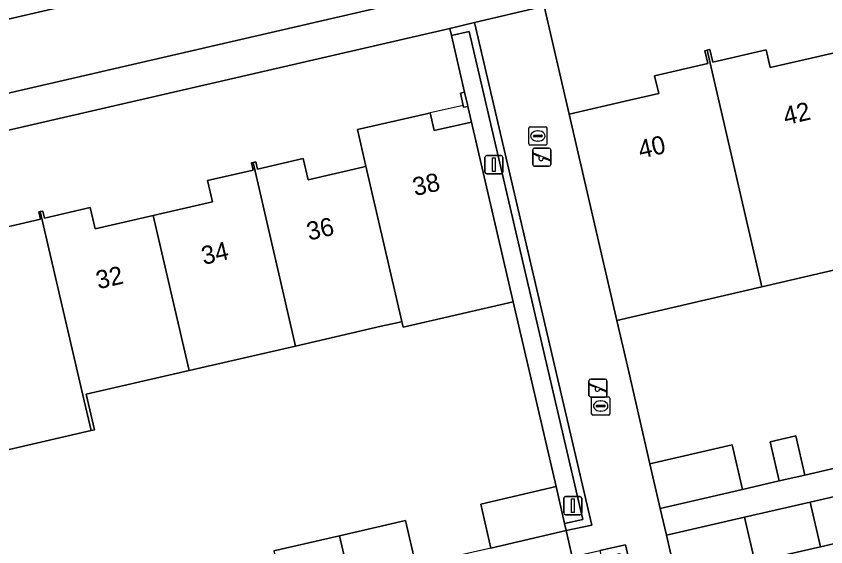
# Model space of a CAD drawing. Extents: x 156412 to 157779, y 382335 to 383768.
# Drawn here: x 156686.48 to 156731.01, y 383406.35 to 383435.53 of the extents above; entities that cross this region are included whole.
import ezdxf

# ---------------------------------------------------------------- set-up
doc = ezdxf.new("R2010")
doc.units = 0
for name, color, linetype in [('IMGEO_Erf', 7, 'Continuous'), ('IMGEO_Groenvoorziening', 7, 'Continuous'), ('IMGEO_Kolk', 7, 'Continuous'), ('IMGEO_Lichtmast', 7, 'Continuous'), ('IMGEO_Muur', 7, 'Continuous'), ('IMGEO_Pand', 7, 'Continuous'), ('IMGEO_Pand_nummerreeks', 7, 'Continuous'), ('IMGEO_Pand_overbouw', 7, 'Continuous'), ('IMGEO_Rijbaan_lokaal_gesloten', 7, 'Continuous'), ('IMGEO_Rijbaan_lokaal_open', 7, 'Continuous'), ('IMGEO_Speelvoorziening', 7, 'Continuous'), ('IMGEO_Voetpad_open', 7, 'Continuous')]:
    doc.layers.add(name, color=color, linetype=linetype)

msp = doc.modelspace()

# ---------------------------------------------------------------- linework, layer by layer
at = {"layer": 'IMGEO_Erf'}
for points in [[(156767.229, 383448.037), (156715.522, 383436.085), (156716.894, 383430.147), (156720.205, 383430.906), (156721.814, 383431.275), (156721.587, 383432.249), (156724.516, 383432.932), (156724.354, 383433.63), (156724.477, 383433.659), (156724.626, 383433.693), (156724.789, 383432.996), (156727.719, 383433.679), (156727.946, 383432.705), (156729.553, 383433.077), (156732.667, 383433.797)], [(156685.296, 383423.787), (156687.814, 383424.369), (156687.723, 383424.763), (156687.807, 383424.782), (156687.95, 383424.815), (156688.041, 383424.422), (156690.557, 383425.003), (156690.827, 383423.834), (156694.016, 383424.569), (156697.269, 383425.319), (156696.998, 383426.488), (156699.515, 383427.071), (156699.426, 383427.459), (156699.507, 383427.477), (156699.66, 383427.512), (156699.749, 383427.125), (156702.266, 383427.708), (156702.537, 383426.539), (156705.547, 383427.236), (156705.71, 383427.274), (156705.243, 383429.29), (156709.049, 383430.164), (156709.252, 383430.211), (156709.476, 383429.236), (156711.527, 383429.695), (156711.316, 383430.57), (156711.082, 383430.518), (156711.058, 383430.626), (156710.908, 383431.295), (156711.142, 383431.347), (156710.414, 383434.472), (156710.323, 383434.861), (156657.234, 383422.62)], [(156735.289, 383422.457), (156727.488, 383420.649), (156719.512, 383418.8), (156720.167, 383415.962), (156721.332, 383410.914), (156725.856, 383411.955), (156726.423, 383409.491), (156728.435, 383409.969), (156727.94, 383412.121), (156729.365, 383412.449), (156729.86, 383410.297), (156733.231, 383411.068)], [(156712.586, 383406.282), (156712.026, 383408.701), (156716.173, 383409.661), (156713.817, 383419.821), (156707.76, 383418.423), (156707.688, 383418.735), (156707.503, 383418.692), (156706.556, 383418.474), (156701.842, 383417.387), (156695.996, 383416.039), (156690.335, 383414.734), (156690.784, 383412.785), (156690.598, 383412.742), (156684.577, 383411.354), (156684.128, 383413.303), (156681.137, 383412.613), (156672.125, 383410.535), (156666.279, 383409.187), (156660.432, 383407.839), (156655.821, 383406.776), (156654.771, 383406.534), (156654.667, 383406.51), (156654.741, 383406.199)], [(156734.377, 383407.198), (156730.709, 383406.355), (156727.098, 383405.525), (156726.536, 383407.971), (156722.238, 383406.983), (156725.239, 383393.93)], [(156700.647, 383406.129), (156704.255, 383406.96), (156707.897, 383407.799), (156708.463, 383405.343)]]:
    msp.add_lwpolyline(points, dxfattribs=at)
at = {"layer": 'IMGEO_Groenvoorziening'}
msp.add_lwpolyline([(156711.388, 383434.697), (156710.414, 383434.472), (156711.142, 383431.347), (156711.291, 383430.68), (156711.316, 383430.57), (156711.527, 383429.695), (156713.817, 383419.821), (156716.173, 383409.661), (156716.643, 383407.633), (156717.647, 383407.849)], close=True, dxfattribs=at)
at = {"layer": 'IMGEO_Kolk'}
for p, q in [((156714.671, 383428.517), (156714.671, 383429.369)), ((156714.746, 383429.443), (156715.598, 383429.443)), ((156715.672, 383429.369), (156715.672, 383428.517)), ((156714.93, 383428.937), (156714.93, 383428.949)), ((156715.368, 383428.9), (156714.97, 383428.9)), ((156714.973, 383428.986), (156715.371, 383428.986)), ((156715.159, 383429.223), (156715.184, 383429.223)), ((156715.414, 383428.949), (156715.414, 383428.937)), ((156715.598, 383428.443), (156714.746, 383428.443)), ((156715.182, 383428.663), (156715.157, 383428.663)), ((156718.2, 383414.59), (156719.052, 383414.59)), ((156718.125, 383413.664), (156718.125, 383414.516)), ((156718.384, 383414.084), (156718.384, 383414.096)), ((156718.427, 383414.133), (156718.825, 383414.133)), ((156718.613, 383414.37), (156718.638, 383414.37)), ((156718.868, 383414.096), (156718.868, 383414.084)), ((156719.126, 383414.516), (156719.126, 383413.664)), ((156718.822, 383414.047), (156718.424, 383414.047)), ((156718.636, 383413.81), (156718.611, 383413.81)), ((156719.052, 383413.59), (156718.2, 383413.59))]:
    msp.add_line(p, q, dxfattribs=at)
for points in [[(156714.671, 383428.517), (156714.671, 383429.369)], [(156714.746, 383429.443), (156715.598, 383429.443)], [(156715.672, 383429.369), (156715.672, 383428.517)], [(156715.598, 383428.443), (156714.746, 383428.443)], [(156718.2, 383414.59), (156719.052, 383414.59)], [(156718.125, 383413.664), (156718.125, 383414.516)], [(156719.126, 383414.516), (156719.126, 383413.664)], [(156719.052, 383413.59), (156718.2, 383413.59)]]:
    msp.add_lwpolyline(points, dxfattribs=at)
for centre, radius, start, end in [((156714.748, 383429.367), 0.0765, 91.552, 178.448), ((156714.748, 383429.367), 0.0765, 91.552, 178.448), ((156715.596, 383429.367), 0.0765, 1.552, 88.448), ((156715.596, 383429.367), 0.0765, 1.552, 88.448), ((156714.97, 383428.946), 0.0403, 85.8775, 175.7526), ((156714.967, 383428.936), 0.0366, 178.938, 274.7102), ((156715.371, 383428.943), 0.043, 264.8664, 352.4533), ((156715.375, 383428.948), 0.0386, 1.7309, 96.639), ((156714.748, 383428.519), 0.0765, 181.552, 268.448), ((156714.748, 383428.519), 0.0765, 181.552, 268.448), ((156715.596, 383428.519), 0.0765, 271.552, 358.448), ((156715.596, 383428.519), 0.0765, 271.552, 358.448), ((156718.202, 383414.514), 0.0765, 91.552, 178.448), ((156718.202, 383414.514), 0.0765, 91.552, 178.448), ((156719.05, 383414.514), 0.0765, 1.552, 88.448), ((156719.05, 383414.514), 0.0765, 1.552, 88.448), ((156718.424, 383414.093), 0.0403, 85.8775, 175.7526), ((156718.829, 383414.095), 0.0386, 1.7309, 96.639), ((156718.202, 383413.666), 0.0765, 181.552, 268.448), ((156718.202, 383413.666), 0.0765, 181.552, 268.448), ((156718.421, 383414.083), 0.0366, 178.938, 274.7102), ((156718.825, 383414.09), 0.043, 264.8664, 352.4533), ((156719.05, 383413.666), 0.0765, 271.552, 358.448), ((156719.05, 383413.666), 0.0765, 271.552, 358.448)]:
    msp.add_arc(centre, radius, start, end, dxfattribs=at)
for centre, major_axis, ratio, start_param, end_param in [((156715.158, 383428.943), (-0.387, 0.002), 0.722429, 4.712389, 7.853982), ((156715.183, 383428.943), (-0.39, 0.002), 0.717154, 1.570796, 4.712389), ((156718.612, 383414.09), (-0.387, 0.002), 0.722429, 4.712389, 7.853982), ((156718.637, 383414.09), (-0.39, 0.002), 0.717154, 1.570796, 4.712389)]:
    msp.add_ellipse(centre, major_axis=major_axis, ratio=ratio, start_param=start_param, end_param=end_param, dxfattribs=at)
at = {"layer": 'IMGEO_Lichtmast'}
for p, q in [((156712.256, 383426.961), (156712.256, 383427.761)), ((156712.256, 383427.761), (156712.256, 383426.961)), ((156712.356, 383427.861), (156713.146, 383427.861)), ((156713.146, 383427.861), (156712.356, 383427.861)), ((156713.246, 383427.761), (156713.246, 383426.961)), ((156713.246, 383426.961), (156713.246, 383427.761)), ((156713.146, 383426.861), (156712.356, 383426.861)), ((156712.356, 383426.861), (156713.146, 383426.861)), ((156716.595, 383408.215), (156716.595, 383409.015)), ((156716.595, 383409.015), (156716.595, 383408.215)), ((156716.695, 383409.115), (156717.485, 383409.115)), ((156717.485, 383409.115), (156716.695, 383409.115)), ((156717.585, 383409.015), (156717.585, 383408.215)), ((156717.585, 383408.215), (156717.585, 383409.015)), ((156717.485, 383408.115), (156716.695, 383408.115)), ((156716.695, 383408.115), (156717.485, 383408.115))]:
    msp.add_line(p, q, dxfattribs=at)
for points in [[(156712.676, 383427.736), (156712.826, 383427.736), (156712.826, 383426.986), (156712.676, 383426.986), (156712.676, 383427.736)], [(156717.015, 383408.99), (156717.165, 383408.99), (156717.165, 383408.24), (156717.015, 383408.24), (156717.015, 383408.99)]]:
    msp.add_lwpolyline(points, dxfattribs=at)
for centre, start, end in [((156712.356, 383427.761), 90, 180), ((156712.356, 383427.761), 90, 180), ((156713.146, 383427.761), 0, 90), ((156713.146, 383427.761), 360, 90), ((156712.356, 383426.961), 180, 270), ((156712.356, 383426.961), 180, 270), ((156713.146, 383426.961), 270, 0), ((156713.146, 383426.961), 270, 0), ((156716.695, 383409.015), 90, 180), ((156716.695, 383409.015), 90, 180), ((156717.485, 383409.015), 0, 90), ((156717.485, 383409.015), 360, 90), ((156716.695, 383408.215), 180, 270), ((156716.695, 383408.215), 180, 270), ((156717.485, 383408.215), 270, 0), ((156717.485, 383408.215), 270, 0)]:
    msp.add_arc(centre, 0.1, start, end, dxfattribs=at)
at = {"layer": 'IMGEO_Muur'}
for points in [[(156711.687, 383435.176), (156710.323, 383434.861), (156710.414, 383434.472), (156711.388, 383434.697), (156717.647, 383407.849), (156716.643, 383407.633), (156716.733, 383407.243), (156718.129, 383407.543)], [(156719.982, 383406.455), (156718.581, 383406.146), (156718.67, 383405.756), (156719.681, 383405.979), (156725.588, 383380.26), (156724.599, 383380.031), (156724.689, 383379.642), (156726.067, 383379.96)]]:
    msp.add_lwpolyline(points, close=True, dxfattribs=at)
for points in [[(156719.512, 383418.8), (156720.167, 383415.962)], [(156720.167, 383415.962), (156721.332, 383410.914)], [(156722.238, 383406.983), (156725.239, 383393.93)]]:
    msp.add_lwpolyline(points, dxfattribs=at)
at = {"layer": 'IMGEO_Pand'}
for points in [[(156732.667, 383433.797), (156729.553, 383433.077), (156727.946, 383432.705), (156727.719, 383433.679), (156724.789, 383432.996), (156724.626, 383433.693), (156724.477, 383433.659), (156727.488, 383420.649), (156735.289, 383422.457)], [(156724.477, 383433.659), (156724.354, 383433.63), (156724.516, 383432.932), (156721.587, 383432.249), (156721.814, 383431.275), (156720.205, 383430.906), (156716.894, 383430.147), (156719.512, 383418.8), (156727.488, 383420.649)], [(156711.142, 383431.347), (156710.908, 383431.295), (156711.058, 383430.626), (156711.082, 383430.518), (156711.316, 383430.57), (156711.291, 383430.68)], [(156711.527, 383429.695), (156709.476, 383429.236), (156709.252, 383430.211), (156709.049, 383430.164), (156705.243, 383429.29), (156705.71, 383427.274), (156707.688, 383418.735), (156707.76, 383418.423), (156713.817, 383419.821)], [(156699.507, 383427.477), (156699.426, 383427.459), (156699.515, 383427.071), (156696.998, 383426.488), (156697.269, 383425.319), (156694.016, 383424.569), (156695.996, 383416.039), (156701.842, 383417.387)], [(156705.71, 383427.274), (156705.547, 383427.236), (156702.537, 383426.539), (156702.266, 383427.708), (156699.749, 383427.125), (156699.66, 383427.512), (156699.507, 383427.477), (156701.842, 383417.387), (156706.556, 383418.474), (156707.503, 383418.692), (156707.688, 383418.735)], [(156687.807, 383424.782), (156687.723, 383424.763), (156687.814, 383424.369), (156685.296, 383423.787), (156685.566, 383422.618), (156682.162, 383421.829), (156682.555, 383420.134), (156682.438, 383420.107), (156679.562, 383419.446), (156681.137, 383412.613), (156684.128, 383413.303), (156684.577, 383411.354), (156690.598, 383412.742), (156690.221, 383414.379)], [(156694.016, 383424.569), (156690.827, 383423.834), (156690.557, 383425.003), (156688.041, 383424.422), (156687.95, 383424.815), (156687.807, 383424.782), (156690.221, 383414.379), (156690.598, 383412.742), (156690.784, 383412.785), (156690.335, 383414.734), (156695.996, 383416.039)], [(156727.94, 383412.121), (156728.435, 383409.969), (156729.86, 383410.297), (156729.365, 383412.449)], [(156721.332, 383410.914), (156721.901, 383408.448), (156726.423, 383409.491), (156725.856, 383411.955)], [(156716.733, 383407.243), (156716.643, 383407.633), (156716.173, 383409.661), (156712.026, 383408.701), (156712.586, 383406.282)], [(156730.142, 383408.8), (156730.709, 383406.355), (156734.377, 383407.198), (156733.815, 383409.644)], [(156730.142, 383408.8), (156726.536, 383407.971), (156727.098, 383405.525), (156730.709, 383406.355)], [(156704.255, 383406.96), (156704.823, 383404.505), (156708.463, 383405.343), (156707.897, 383407.799)], [(156704.255, 383406.96), (156700.647, 383406.129), (156701.213, 383403.674), (156704.823, 383404.505)]]:
    msp.add_lwpolyline(points, close=True, dxfattribs=at)
at = {"layer": 'IMGEO_Pand_overbouw'}
msp.add_lwpolyline([(156711.316, 383430.57), (156711.082, 383430.518), (156711.058, 383430.626), (156709.252, 383430.211), (156709.476, 383429.236), (156711.527, 383429.695)], close=True, dxfattribs=at)
at = {"layer": 'IMGEO_Rijbaan_lokaal_gesloten'}
msp.add_lwpolyline([(156786.899, 383454.529), (156788.808, 383454.964), (156787.899, 383458.888), (156786.004, 383458.45), (156765.894, 383453.805), (156714.231, 383441.888), (156682.439, 383434.549), (156683.333, 383430.671), (156766.841, 383449.96)], close=True, dxfattribs=at)
at = {"layer": 'IMGEO_Rijbaan_lokaal_open'}
msp.add_lwpolyline([(156584.044, 383411.871), (156616.073, 383419.266), (156655.675, 383428.371), (156682.439, 383434.549), (156714.231, 383441.888), (156765.894, 383453.805), (156786.004, 383458.45), (156787.899, 383458.888)], dxfattribs=at)
at = {"layer": 'IMGEO_Speelvoorziening'}
for p, q in [((156714.884, 383427.375), (156714.884, 383428.175)), ((156714.884, 383428.175), (156714.884, 383427.375)), ((156715.267, 383427.803), (156714.928, 383427.94)), ((156714.953, 383428), (156715.829, 383427.647)), ((156714.984, 383428.275), (156715.774, 383428.275)), ((156715.774, 383428.275), (156714.984, 383428.275)), ((156715.874, 383428.175), (156715.874, 383427.375)), ((156715.874, 383427.375), (156715.874, 383428.175)), ((156715.805, 383427.587), (156715.465, 383427.724)), ((156715.774, 383427.275), (156714.984, 383427.275)), ((156714.984, 383427.275), (156715.774, 383427.275)), ((156717.977, 383414.677), (156717.977, 383415.477)), ((156717.977, 383415.477), (156717.977, 383414.677)), ((156718.077, 383415.577), (156718.867, 383415.577)), ((156718.867, 383415.577), (156718.077, 383415.577)), ((156718.967, 383415.477), (156718.967, 383414.677)), ((156718.967, 383414.677), (156718.967, 383415.477)), ((156718.36, 383415.105), (156718.021, 383415.242)), ((156718.046, 383415.302), (156718.922, 383414.949)), ((156718.898, 383414.889), (156718.558, 383415.026)), ((156718.867, 383414.577), (156718.077, 383414.577)), ((156718.077, 383414.577), (156718.867, 383414.577))]:
    msp.add_line(p, q, dxfattribs=at)
for centre, radius, start, end in [((156714.984, 383428.175), 0.1, 90, 180), ((156714.984, 383428.175), 0.1, 90, 180), ((156714.941, 383427.97), 0.0327, 68.078, 248.078), ((156715.774, 383428.175), 0.1, 0, 90), ((156715.774, 383428.175), 0.1, 360, 90), ((156715.346, 383427.713), 0.12, 130.9928, 5.1632), ((156715.817, 383427.617), 0.0327, 248.078, 68.078), ((156714.984, 383427.375), 0.1, 180, 270), ((156714.984, 383427.375), 0.1, 180, 270), ((156715.774, 383427.375), 0.1, 270, 0), ((156715.774, 383427.375), 0.1, 270, 0), ((156718.077, 383415.477), 0.1, 90, 180), ((156718.077, 383415.477), 0.1, 90, 180), ((156718.867, 383415.477), 0.1, 0, 90), ((156718.867, 383415.477), 0.1, 360, 90), ((156718.034, 383415.272), 0.0327, 68.078, 248.078), ((156718.439, 383415.015), 0.12, 130.9928, 5.1632), ((156718.077, 383414.677), 0.1, 180, 270), ((156718.077, 383414.677), 0.1, 180, 270), ((156718.867, 383414.677), 0.1, 270, 0), ((156718.867, 383414.677), 0.1, 270, 0), ((156718.91, 383414.919), 0.0327, 248.078, 68.078)]:
    msp.add_arc(centre, radius, start, end, dxfattribs=at)
at = {"layer": 'IMGEO_Voetpad_open'}
for points in [[(156787.33, 383452.642), (156786.899, 383454.529), (156766.841, 383449.96), (156683.333, 383430.671), (156567.745, 383403.973), (156568.179, 383402.086), (156585.133, 383405.987), (156639.979, 383418.638), (156643.819, 383419.519), (156645.169, 383419.831), (156657.234, 383422.62), (156710.323, 383434.861), (156711.687, 383435.176), (156715.522, 383436.085), (156767.229, 383448.037)], [(156725.239, 383393.93), (156722.238, 383406.983), (156721.901, 383408.448), (156721.332, 383410.914), (156720.167, 383415.962), (156719.512, 383418.8), (156716.894, 383430.147), (156715.522, 383436.085), (156711.687, 383435.176), (156718.129, 383407.543), (156716.733, 383407.243), (156717.061, 383405.8), (156718.581, 383406.146), (156719.982, 383406.455), (156726.067, 383379.96), (156728.332, 383380.474)], [(156702.996, 383402.543), (156706.669, 383403.39), (156710.292, 383404.225), (156714.417, 383405.198), (156717.061, 383405.8), (156716.733, 383407.243), (156712.586, 383406.282), (156708.463, 383405.343), (156704.823, 383404.505), (156701.213, 383403.674), (156696.789, 383402.655), (156693.115, 383401.809), (156690.913, 383401.302), (156689.546, 383400.987), (156689.884, 383399.521), (156691.629, 383399.923), (156694.979, 383400.695), (156698.623, 383401.535)]]:
    msp.add_lwpolyline(points, close=True, dxfattribs=at)
msp.add_lwpolyline([(156733.231, 383411.068), (156729.86, 383410.297), (156728.435, 383409.969), (156726.423, 383409.491), (156721.901, 383408.448), (156722.238, 383406.983), (156726.536, 383407.971), (156730.142, 383408.8), (156733.815, 383409.644)], dxfattribs=at)

# ---------------------------------------------------------------- texts
at = {"layer": 'IMGEO_Pand_nummerreeks'}
for s, rotation, p in [('42', 13.006, (156728.792, 383429.529)), ('40', 13.006, (156720.819, 383427.687)), ('38', 12.6165, (156708.408, 383425.635)), ('36', 13.0061, (156702.584, 383423.185)), ('34', 13.0061, (156696.792, 383421.847)), ('32', 13.0084, (156690.995, 383420.508))]:
    msp.add_text(s, height=1, rotation=rotation, dxfattribs=at).set_placement(p)

doc.saveas('drawing.dxf')
